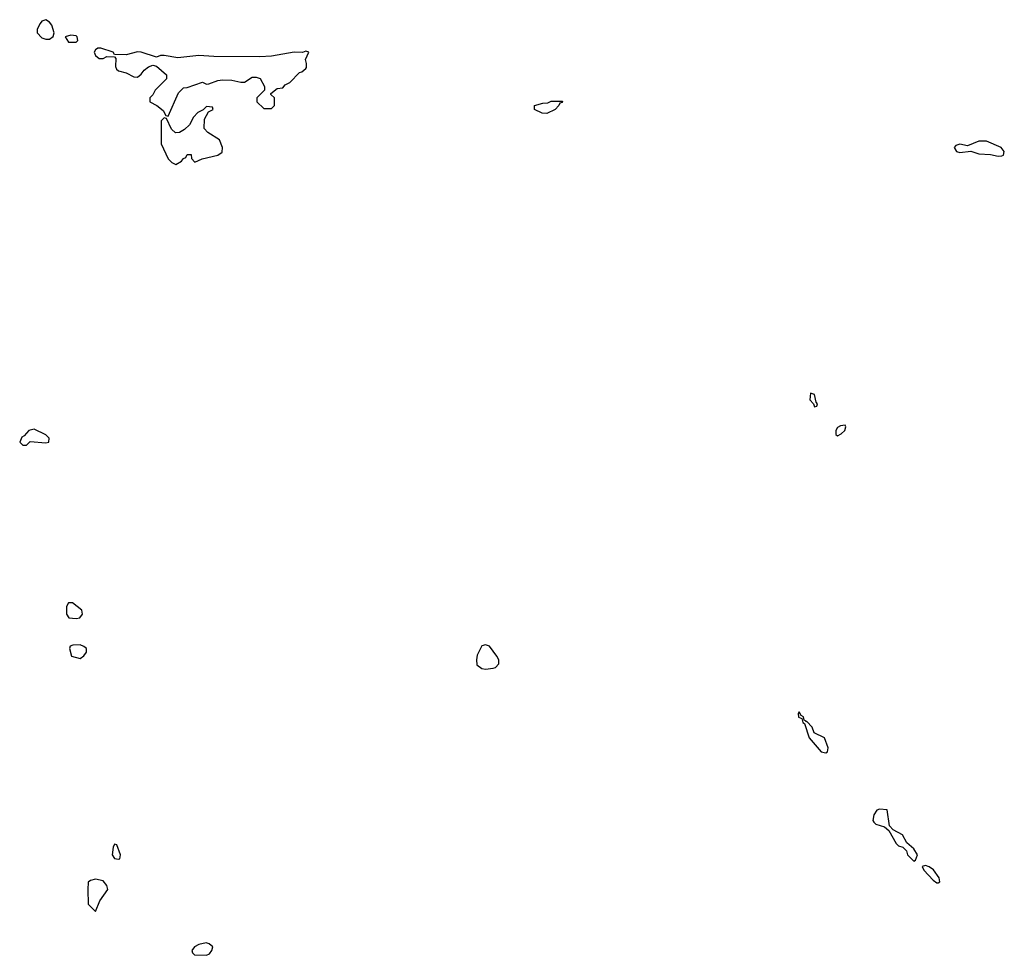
# Model space of a CAD drawing. Header units: inches. Extents: x 2601682 to 2755810, y 449311 to 584050.
# Tile 471 of 505: x 2720934 to 2726083, y 579105 to 583999. Entities that reach past the tile are written whole.
import ezdxf

# ---------------------------------------------------------------- set-up
doc = ezdxf.new("R2010")
doc.units = ezdxf.units.IN
doc.header["$MEASUREMENT"] = 0
doc.layers.add('C7527', color=7, linetype='Continuous')
doc.layers.add('C7528', color=7, linetype='Continuous')

msp = doc.modelspace()

# ---------------------------------------------------------------- linework, layer by layer
at = {"layer": 'C7527', "color": 2, "elevation": 2}
for points in [[(2725430, 579869.2), (2725415.3, 579864.7), (2725400.7, 579839.3), (2725396, 579810), (2725400.7, 579800.7), (2725410.9, 579790.9), (2725456.9, 579776.9), (2725478, 579758), (2725518, 579690), (2725530, 579678), (2725551.3, 579671.3), (2725571.1, 579651.1), (2725576, 579630), (2725610, 579598), (2725618, 579602), (2725629, 579630), (2725610, 579662), (2725572.9, 579692.9), (2725550, 579735.3), (2725502, 579762), (2725482, 579782), (2725470, 579866)], [(2721430, 579686), (2721422, 579670), (2721418, 579630), (2721430, 579612), (2721450, 579607.3), (2721458, 579610), (2721462, 579630), (2721442, 579682)], [(2725670, 579575.3), (2725654, 579570), (2725662, 579550), (2725710, 579498), (2725730, 579484.7), (2725736.4, 579483.6), (2725746, 579490), (2725742, 579510), (2725712.1, 579552.1), (2725690, 579568)], [(2721330, 579504), (2721303.6, 579496.4), (2721292, 579488), (2721291, 579450), (2721292.7, 579372.7), (2721330, 579334), (2721352.3, 579390), (2721395.6, 579450), (2721389.6, 579469.6), (2721370, 579495.3)], [(2721909.3, 579169.3), (2721870, 579160.7), (2721847.3, 579150), (2721833.4, 579130), (2721837.3, 579117.3), (2721848.2, 579108.2), (2721910, 579104.9), (2721926.8, 579113.2), (2721939.3, 579130), (2721944, 579150), (2721925.6, 579165.6)]]:
    msp.add_lwpolyline(points, close=True, dxfattribs=at)
at = {"layer": 'C7528', "color": 2}
for points, elevation in [([(2721070, 583999.3), (2721050, 583992.3), (2721040.6, 583979.4), (2721024.9, 583950), (2721024.7, 583930), (2721050, 583904.7), (2721070, 583898), (2721090, 583898), (2721108.9, 583911.1), (2721114, 583930), (2721102.4, 583970), (2721090, 583987)], 2), ([(2721202, 583918), (2721171.3, 583910), (2721190, 583881), (2721230, 583881), (2721237.2, 583890), (2721235.1, 583910), (2721230, 583914)], 2), ([(2721358, 583850), (2721342, 583850), (2721330, 583842), (2721324, 583830), (2721330, 583812), (2721350, 583796), (2721370, 583796), (2721390, 583806.8), (2721430, 583804.7), (2721436.3, 583796.3), (2721435.3, 583755.3), (2721440.7, 583740.7), (2721450.9, 583730.9), (2721490, 583721), (2721530, 583701), (2721550, 583698), (2721570, 583714.8), (2721584.9, 583735.1), (2721607.8, 583752.2), (2721630, 583761), (2721650, 583756), (2721702, 583710), (2721702, 583690), (2721642, 583630), (2721630, 583606), (2721614, 583590), (2721614, 583570), (2721651.1, 583551.1), (2721683.6, 583523.6), (2721698, 583498), (2721710, 583494), (2721764, 583616), (2721790, 583642), (2721810, 583644.7), (2721890, 583672), (2721910, 583662), (2721923.6, 583663.6), (2721970, 583682), (2721994.6, 583685.4), (2722043.6, 583683.6), (2722090, 583672), (2722110, 583672), (2722150, 583698), (2722170, 583698), (2722191.1, 583691.1), (2722214, 583650), (2722214, 583630), (2722174, 583590), (2722174, 583570), (2722210, 583534), (2722250, 583534), (2722266, 583550), (2722266, 583590), (2722247.3, 583607.3), (2722247.3, 583612.7), (2722280.4, 583639.6), (2722310, 583642), (2722322, 583658), (2722346, 583670), (2722396.4, 583723.6), (2722410, 583726), (2722430, 583744.7), (2722434, 583750), (2722434, 583770), (2722428.7, 583791.3), (2722446, 583830), (2722430, 583835.3), (2722412, 583828), (2722370, 583828.7), (2722250, 583809), (2722190, 583805.2), (2721950, 583807), (2721870, 583812), (2721760.7, 583799.3), (2721690, 583812.3), (2721670, 583812), (2721650, 583804), (2721570, 583829.6), (2721550, 583831.1), (2721490, 583815.1), (2721430, 583818), (2721422, 583830)], 2), ([(2723690, 583509.2), (2723666, 583510), (2723626, 583530), (2723626, 583550), (2723670, 583562), (2723696.4, 583563.6), (2723712.7, 583572.7), (2723772.7, 583572.7), (2723770, 583566), (2723758, 583562), (2723754, 583550), (2723734, 583530)], -2), ([(2721910, 583546), (2721892.7, 583527.3), (2721865.4, 583514.6), (2721842, 583490), (2721822, 583450), (2721795.3, 583424.7), (2721770, 583408.7), (2721748, 583408), (2721727.3, 583427.3), (2721702, 583482), (2721690, 583486), (2721674, 583470), (2721674, 583350), (2721711.1, 583271.1), (2721730, 583252), (2721750, 583242), (2721780.4, 583259.6), (2721790, 583274), (2721802, 583278), (2721810, 583294), (2721830, 583294), (2721832.7, 583272.7), (2721850, 583254), (2721888.9, 583271.1), (2721970, 583291.3), (2721993.6, 583306.4), (2721995.3, 583330), (2721978, 583370), (2721918, 583410), (2721898, 583430), (2721900.4, 583479.6), (2721922, 583518), (2721946, 583530), (2721942, 583542)], 2), ([(2725990, 583364.7), (2725950, 583364.7), (2725890, 583339), (2725850, 583349), (2725830, 583342), (2725821, 583330), (2725832, 583310), (2725850, 583304), (2725908.4, 583311.6), (2725950, 583297.3), (2726010, 583293.4), (2726050, 583284.9), (2726070, 583286.8), (2726078, 583290), (2726082.7, 583310), (2726066, 583330)], 2), ([(2725070, 582046), (2725066, 582010), (2725084.7, 581990), (2725090, 581974), (2725102, 581978), (2725106, 581990), (2725098, 581998), (2725090, 582038)], 2), ([(2721010, 581858), (2720982, 581850), (2720958, 581822), (2720945.4, 581814.6), (2720934, 581790), (2720950, 581774), (2720970, 581774), (2720988, 581792), (2721070, 581786), (2721086, 581790), (2721088, 581810), (2721070, 581828)], 2), ([(2725250, 581878), (2725225.4, 581874.6), (2725210, 581866), (2725202, 581850), (2725202, 581830), (2725210, 581822), (2725230, 581832), (2725248, 581850), (2725254, 581870)], 2), ([(2721210, 580948.7), (2721190, 580948), (2721178, 580930), (2721178, 580890), (2721191.1, 580871.1), (2721230, 580866), (2721248.9, 580871.1), (2721262, 580890), (2721259, 580910)], 2), ([(2721250, 580728.7), (2721212.7, 580727.3), (2721198, 580722), (2721194, 580710), (2721204.7, 580670), (2721250, 580658), (2721270, 580671.3), (2721284, 580690), (2721284, 580710), (2721270, 580721.2)], 2), ([(2723370, 580729), (2723350, 580724), (2723325.5, 580674.5), (2723322.4, 580650), (2723325.3, 580625.3), (2723350, 580605.5), (2723370, 580601.6), (2723410, 580606.4), (2723422, 580610), (2723439, 580630), (2723439, 580650), (2723429, 580670), (2723390, 580722)], 2), ([(2725010, 580378), (2725004.7, 580370), (2725007.3, 580350), (2725023.6, 580343.6), (2725030, 580322), (2725038, 580318), (2725062.5, 580242.5), (2725124.7, 580170), (2725150, 580164.7), (2725158, 580170), (2725162, 580190), (2725142, 580242), (2725089.1, 580269.1), (2725078.6, 580298.6), (2725050, 580328), (2725046, 580326), (2725046, 580330), (2725035.3, 580335.3), (2725032.1, 580352.1), (2725020.2, 580360.2)], 2)]:
    msp.add_lwpolyline(points, close=True, dxfattribs=dict(at, elevation=elevation))

doc.saveas('drawing.dxf')
